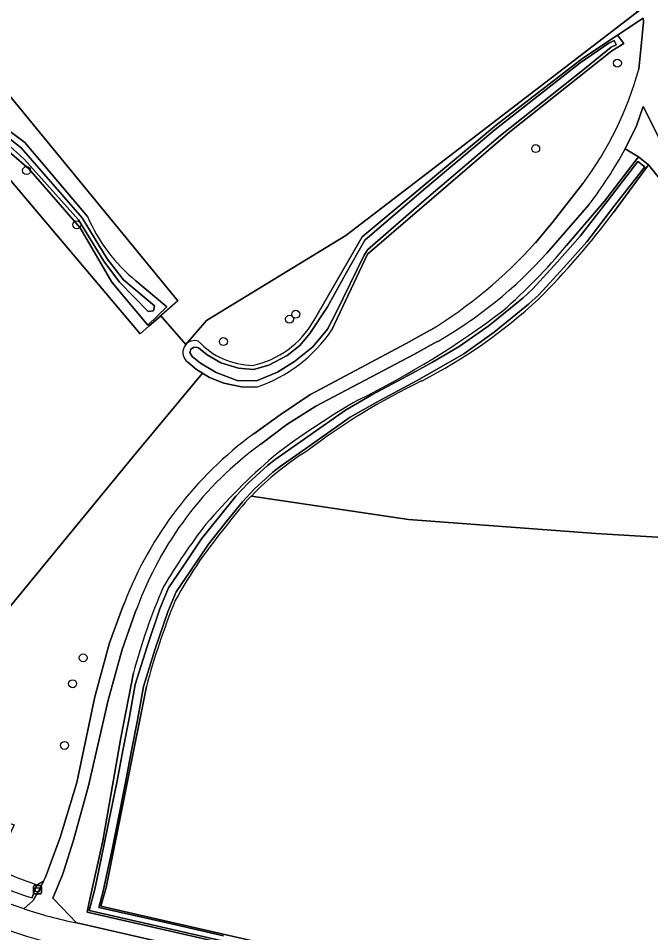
# Model space of a CAD drawing. Extents: x 159626 to 160723, y 388173 to 389416.
# Drawn here: x 160184.5 to 160262.2, y 388849 to 388961.4 of the extents above; entities that cross this region are included whole.
import ezdxf

# ---------------------------------------------------------------- set-up
doc = ezdxf.new("R2010")
doc.units = 0
for name, color, linetype in [('IMGEO_Afvalbak', 7, 'Continuous'), ('IMGEO_Berm_groen', 7, 'Continuous'), ('IMGEO_Boom', 7, 'Continuous'), ('IMGEO_Fietspad_gesloten', 7, 'Continuous'), ('IMGEO_Grasland_agrarisch', 7, 'Continuous'), ('IMGEO_Grasland_overig', 7, 'Continuous'), ('IMGEO_Groenvoorziening', 7, 'Continuous'), ('IMGEO_Hek', 7, 'Continuous'), ('IMGEO_Loofbos', 7, 'Continuous'), ('IMGEO_Oever', 7, 'Continuous'), ('IMGEO_Voetpad_halfverhard', 7, 'Continuous'), ('IMGEO_Waterloop', 7, 'Continuous')]:
    doc.layers.add(name, color=color, linetype=linetype)

msp = doc.modelspace()

# ---------------------------------------------------------------- linework, layer by layer
at = {"layer": 'IMGEO_Afvalbak'}
for p, q in [((160186.32, 388853.92), (160186.32, 388854.72)), ((160186.32, 388854.72), (160186.32, 388853.92)), ((160186.42, 388854.82), (160187.21, 388854.82)), ((160187.21, 388854.82), (160186.42, 388854.82)), ((160187.31, 388854.72), (160187.31, 388853.92)), ((160187.31, 388853.92), (160187.31, 388854.72)), ((160187.21, 388853.82), (160186.42, 388853.82)), ((160186.42, 388853.82), (160187.21, 388853.82))]:
    msp.add_line(p, q, dxfattribs=at)
msp.add_lwpolyline([(160186.47, 388854.53), (160187.17, 388854.53), (160187.02, 388854.06), (160186.62, 388854.06), (160186.47, 388854.53)], dxfattribs=at)
for centre, start, end in [((160186.42, 388854.72), 90, 180), ((160186.42, 388854.72), 90, 180), ((160187.21, 388854.72), 0, 90), ((160187.21, 388854.72), 360, 90), ((160186.42, 388853.92), 180, 270), ((160186.42, 388853.92), 180, 270), ((160187.21, 388853.92), 270, 0), ((160187.21, 388853.92), 270, 0)]:
    msp.add_arc(centre, 0.1, start, end, dxfattribs=at)
at = {"layer": 'IMGEO_Berm_groen'}
for points in [[(160251.85, 388933.43), (160256.49, 388938.89), (160260.67, 388944.33), (160259.06, 388945.3)], [(160254.6, 388938.45), (160249.43, 388932.52)], [(160235.95, 388921.63), (160233.09, 388920.06), (160221.03, 388913.7), (160217.47, 388911.47), (160214.26, 388909.04)], [(160199.04, 388888.85), (160198.86, 388888.5), (160197.21, 388883.81), (160195.5, 388877.6), (160193.07, 388867.05), (160191.25, 388860.4), (160190.07, 388856.62), (160189.88, 388856.15), (160188.72, 388853.26), (160189.9, 388852.04), (160191.6, 388850.22), (160191.81, 388850.18), (160192.01, 388850.14), (160220.08, 388843.74), (160278.34, 388830.47), (160347.45, 388814.72), (160378.43, 388807.74), (160388.69, 388805.46), (160396.07, 388803.82), (160402.55, 388802.36), (160408.92, 388800.97), (160424.43, 388797.64), (160432.68, 388795.91)], [(160366.68, 388813.1), (160365.72, 388814.15), (160364.32, 388814.36), (160356.79, 388815.46), (160355.1, 388815.56), (160354.9, 388814.6), (160278.68, 388831.99), (160192.91, 388851.56), (160193.17, 388852.77), (160194.83, 388860.33), (160197.05, 388872.95), (160198.62, 388880.95)], [(160185.14, 388851.97), (160186.28, 388852.97), (160187.15, 388854.49), (160187.56, 388855.34), (160186.74, 388854.92), (160186.26, 388853.58), (160186.16, 388853.31)]]:
    msp.add_lwpolyline(points, dxfattribs=at)
for centre, radius, start, end in [((160211.85, 388971.23), 53.86, 322.5175, 331.2221), ((160194.5, 388981.6), 74.89, 311.3797, 319.9709), ((160208.56, 388969.31), 54.99, 299.8691, 318.004), ((160177.88, 389012.89), 109.66, 296.1969, 307.0866), ((160274.13, 388831.21), 96.05, 119.878, 127.3833), ((160239.66, 388874.04), 43.24, 125.9757, 159.9727), ((160266.25, 388848.84), 77.37, 130.672, 139.3968), ((160270.24, 388851.06), 79.08, 142.5031, 149.2531), ((160267.77, 388862.84), 71.48, 156.3758, 165.3286), ((160200.17, 388899.16), 47.94, 220.4846, 253.0053), ((160202.86, 388904.66), 55.58, 221.8444, 251.4085), ((160202.56, 388904.15), 58.11, 221.7047, 258.7212), ((160209.33, 388907.01), 67.54, 224.1572, 249.1234)]:
    msp.add_arc(centre, radius, start, end, dxfattribs=at)
at = {"layer": 'IMGEO_Boom'}
for centre in [(160258.1, 388955.84), (160248.05, 388945.35), (160185.47, 388942.65), (160191.65, 388935.99), (160218.56, 388924.99), (160217.79, 388924.39), (160209.67, 388921.64), (160192.43, 388882.79), (160191.13, 388879.61), (160190.14, 388872.04)]:
    msp.add_circle(centre, 0.489, dxfattribs=at)
at = {"layer": 'IMGEO_Fietspad_gesloten'}
msp.add_lwpolyline([(160191.2, 388847.16), (160219.36, 388840.74), (160220.08, 388843.74), (160192.01, 388850.14), (160191.81, 388850.18), (160191.6, 388850.22)], dxfattribs=at)
for centre, radius, start, end in [((160202.86, 388904.66), 55.58, 221.8444, 251.4085), ((160202.56, 388904.15), 58.11, 221.7047, 258.7212), ((160202.9, 388904.81), 55.74, 251.4192, 258.3033)]:
    msp.add_arc(centre, radius, start, end, dxfattribs=at)
at = {"layer": 'IMGEO_Grasland_agrarisch'}
for points in [[(160150.33, 389054.9), (160144.63, 389051.29), (160140.77, 389048.88), (160136.43, 389046.55), (160132.09, 389044.01), (160123.64, 389039.06), (160119.36, 389036.58), (160116.89, 389035.17), (160115.63, 389034.47), (160115.74, 389034.29), (160143.88, 389000), (160204.07, 388926.63), (160201.98, 388924.81), (160205.04, 388921.29), (160207.58, 388924.23), (160224.71, 388934.66), (160234.52, 388942.17), (160260.42, 388962.03), (160261.37, 388962.76)], [(160205.04, 388921.29), (160201.98, 388924.81), (160200.5, 388923.52), (160199.43, 388922.59), (160145.31, 388986.63), (160135.08, 389000), (160110.8, 389031.74), (160110.28, 389031.44), (160103.18, 389027.98), (160098.7, 389026.1), (160092.72, 389023.67), (160089.05, 389021.99), (160084.34, 389020.09), (160081.43, 389018.84), (160077.06, 389016.97), (160091.01, 389000), (160135.27, 388946.15)], [(160178.16, 388888.58), (160180.7, 388885.82), (160198.61, 388907.55), (160207.1, 388917.77), (160206.37, 388918.22), (160205.29, 388919.11)]]:
    msp.add_lwpolyline(points, dxfattribs=at)
msp.add_arc((160206.23, 388920.33), 1.54, 140.9266, 232.3926, dxfattribs=at)
at = {"layer": 'IMGEO_Grasland_overig'}
for points in [[(160261.37, 388962.76), (160260.42, 388962.03), (160234.52, 388942.17), (160224.71, 388934.66), (160207.58, 388924.23), (160205.04, 388921.29)], [(160220.74, 388924.14), (160226.74, 388934.52), (160243.24, 388948.28), (160253.84, 388956.47), (160258.11, 388959.27), (160261.28, 388961.35)]]:
    msp.add_lwpolyline(points, dxfattribs=at)
for centre, radius, start, end in [((160210.83, 388929.93), 11.48, 282.277, 329.7102), ((160206.18, 388920.13), 1.63, 75.4086, 134.3298), ((160213.4, 388927.99), 9.27, 222.6592, 269.2014)]:
    msp.add_arc(centre, radius, start, end, dxfattribs=at)
at = {"layer": 'IMGEO_Groenvoorziening'}
msp.add_lwpolyline([(160339.58, 388841.82), (160332.22, 388851.74), (160321.32, 388866.31), (160314.38, 388875.54), (160307.44, 388884.71), (160299.23, 388896.94), (160294.48, 388903.82), (160290.9, 388908.77), (160284.63, 388917.05), (160275.68, 388929.02), (160268.65, 388938.1), (160264.04, 388945), (160261.25, 388950.53), (160260.46, 388948.16), (160259.06, 388945.3), (160260.67, 388944.33), (160261.92, 388943.37), (160291.68, 388906.46), (160297.69, 388896.64), (160302.28, 388889.13), (160324.73, 388858.65), (160331.88, 388848.95)], dxfattribs=at)
at = {"layer": 'IMGEO_Hek'}
for points in [[(160115.44, 389034.78), (160115.74, 389034.29), (160143.88, 389000), (160204.07, 388926.63)], [(160110.48, 389032.16), (160135.08, 389000), (160145.31, 388986.63), (160199.43, 388922.59)], [(160262.61, 388969.44), (160263.1, 388968.79), (160260.42, 388962.03), (160234.52, 388942.17)], [(160207.58, 388924.23), (160224.71, 388934.66), (160234.52, 388942.17)], [(160204.07, 388926.63), (160200.5, 388923.52)], [(160205.04, 388921.29), (160207.58, 388924.23)], [(160200.5, 388923.52), (160199.43, 388922.59)], [(160213.12, 388902.67), (160232.43, 388899.79), (160255.46, 388898.07), (160276.77, 388896.78), (160297.69, 388896.64)]]:
    msp.add_lwpolyline(points, dxfattribs=at)
at = {"layer": 'IMGEO_Loofbos'}
msp.add_lwpolyline([(160115.63, 389034.47), (160110.8, 389031.74), (160135.08, 389000), (160145.31, 388986.63), (160199.43, 388922.59), (160200.5, 388923.52), (160201.98, 388924.81), (160204.07, 388926.63), (160143.88, 389000), (160115.74, 389034.29)], close=True, dxfattribs=at)
for points in [[(160116.31, 389030.87), (160116.43, 389030.7), (160133.16, 389008.29), (160139.14, 389000), (160144.97, 388991.92), (160161.18, 388973.68), (160163.66, 388970.72), (160166.27, 388968.2), (160174.63, 388958.07), (160181.09, 388949.21), (160185.27, 388946.08), (160192.95, 388937.01)], [(160260.71, 388955.11), (160261.17, 388959.61), (160261.3, 388960.91), (160261.28, 388961.35), (160258.11, 388959.27), (160258.9, 388958.26), (160257.41, 388957.36), (160244.87, 388947.39), (160227.38, 388932.39), (160223.01, 388923.1)], [(160198.91, 388929.09), (160202.7, 388925.92), (160200.38, 388923.65), (160195.97, 388928.95), (160192.06, 388935.63), (160185.76, 388942.85), (160179.46, 388948.25)], [(160213.12, 388902.67), (160232.43, 388899.79), (160255.46, 388898.07), (160276.77, 388896.78), (160297.69, 388896.64), (160291.68, 388906.46), (160261.92, 388943.37), (160257.62, 388937.49)], [(160248.01, 388933.76), (160250.19, 388936.38), (160253.83, 388941.04)], [(160213.39, 388910.31), (160216.64, 388912.65), (160220.28, 388915.1), (160232.14, 388921.39), (160235.07, 388923.03)], [(160213.72, 388916.04), (160211.89, 388916.09), (160209.72, 388916.53), (160207.96, 388917.24), (160207.1, 388917.77), (160198.61, 388907.55), (160180.7, 388885.82), (160170.29, 388870.81), (160177.73, 388864.23), (160183.94, 388862.28), (160181.46, 388857.04)], [(160200.2, 388879.28), (160195.24, 388854.56), (160194.61, 388852.29), (160292.59, 388829.87), (160302.28, 388889.13), (160297.69, 388896.64), (160276.77, 388896.78), (160255.46, 388898.07), (160232.43, 388899.79), (160213.12, 388902.67)], [(160187.56, 388855.34), (160187.8, 388855.84), (160189.61, 388860.73), (160191.66, 388867.47), (160193.86, 388878.02), (160195.68, 388884.62), (160197.28, 388888.96), (160197.49, 388889.56)], [(160186.74, 388854.92), (160187.56, 388855.34)]]:
    msp.add_lwpolyline(points, dxfattribs=at)
for centre, radius, start, end in [((160220.93, 388965.85), 41.21, 322.9789, 344.8921), ((160183.34, 388992.7), 92.55, 314.6517, 323.3798), ((160212.28, 388945.36), 21.05, 203.3433, 230.5745), ((160204.91, 388972.52), 57.96, 301.3574, 318.0303), ((160204.63, 388974.04), 64.35, 297.1729, 312.8416), ((160208.1, 388933.08), 17.94, 288.2626, 326.2061), ((160270.39, 388841.45), 83.67, 115.7682, 127.0992), ((160240.92, 388872.76), 46.56, 126.2511, 158.8563), ((160238.54, 388878.24), 35.26, 121.8829, 136.1441), ((160238.73, 388878.07), 35.52, 136.1509, 143.3944), ((160254.5, 388861.84), 57.96, 139.8102, 151.1371), ((160289.45, 388855.25), 92.43, 158.0326, 164.928), ((160203.29, 388903.78), 51.59, 244.9692, 251.2934)]:
    msp.add_arc(centre, radius, start, end, dxfattribs=at)
at = {"layer": 'IMGEO_Oever'}
for points in [[(160192.95, 388937.01), (160185.27, 388946.08), (160181.09, 388949.21), (160174.63, 388958.07), (160166.27, 388968.2), (160163.66, 388970.72), (160161.18, 388973.68), (160144.97, 388991.92)], [(160223.01, 388923.1), (160227.38, 388932.39), (160244.87, 388947.39), (160257.41, 388957.36), (160258.9, 388958.26), (160258.11, 388959.27), (160253.84, 388956.47), (160243.24, 388948.28), (160226.74, 388934.52), (160220.74, 388924.14)], [(160180.36, 388948.91), (160184.82, 388945.46), (160192.31, 388936.85), (160195.37, 388931.82), (160197.38, 388929.22), (160201.2, 388926.03), (160201.06, 388925.41), (160200.42, 388925.35), (160196.89, 388928.93), (160194.96, 388931.51), (160191.84, 388936.59), (160185.21, 388944), (160180.22, 388948.5)], [(160179.46, 388948.25), (160185.76, 388942.85), (160192.06, 388935.63), (160195.97, 388928.95), (160200.38, 388923.65), (160202.7, 388925.92), (160198.91, 388929.09)], [(160257.62, 388937.49), (160261.92, 388943.37), (160260.67, 388944.33), (160256.49, 388938.89), (160251.85, 388933.43)], [(160354.8, 388814.85), (160193.16, 388851.74), (160193.87, 388854.38), (160194.16, 388855.71), (160194.99, 388859.68), (160195.56, 388862.51), (160196.58, 388867.48), (160197.36, 388871.61), (160198.07, 388875.33), (160198.84, 388879.53), (160200.3, 388884.2), (160201.87, 388888.81), (160202.93, 388891.39), (160204.67, 388893.95), (160206.99, 388897.39), (160209.19, 388900.16), (160211.21, 388902.65), (160212.72, 388904.25), (160215.07, 388906.4), (160216.05, 388907.14), (160219.2, 388909.36), (160224.67, 388913.23), (160227.92, 388915.09), (160232.9, 388917.74), (160235.35, 388919.12), (160238.66, 388921.03), (160242.32, 388923.62), (160246.5, 388927.03), (160247.71, 388928.13), (160250.74, 388931.42), (160253.53, 388934.58), (160256.96, 388939.02), (160260.62, 388943.75), (160261.45, 388943.11), (160257.79, 388938.38), (160254.34, 388933.91), (160251.52, 388930.72), (160248.45, 388927.39), (160247.18, 388926.23), (160242.96, 388922.79), (160239.23, 388920.15), (160235.86, 388918.21), (160233.4, 388916.83), (160228.43, 388914.17), (160225.24, 388912.34), (160219.8, 388908.5), (160216.66, 388906.29), (160215.74, 388905.59), (160213.46, 388903.51), (160212, 388901.96), (160210.01, 388899.51), (160207.84, 388896.77), (160205.54, 388893.36), (160203.86, 388890.89), (160202.85, 388888.44), (160201.3, 388883.88), (160199.86, 388879.28), (160199.1, 388875.14), (160198.39, 388871.41), (160197.6, 388867.28), (160196.59, 388862.3), (160196.02, 388859.47), (160195.18, 388855.49), (160194.89, 388854.13), (160194.34, 388852.11), (160196.73, 388851.57), (160202.77, 388850.23), (160209.69, 388848.66)], [(160205.29, 388919.11), (160206.37, 388918.22), (160207.1, 388917.77), (160207.96, 388917.24), (160209.72, 388916.53), (160211.89, 388916.09), (160213.72, 388916.04)], [(160198.62, 388880.95), (160197.05, 388872.95), (160194.83, 388860.33), (160193.17, 388852.77), (160192.91, 388851.56), (160278.68, 388831.99), (160354.9, 388814.6), (160355.1, 388815.56), (160292.59, 388829.87), (160194.61, 388852.29), (160195.24, 388854.56), (160200.2, 388879.28)]]:
    msp.add_lwpolyline(points, dxfattribs=at)
msp.add_lwpolyline([(160257.7, 388958.62), (160257.95, 388958.1), (160257.34, 388957.81), (160254.06, 388955.16), (160243.73, 388946.97), (160234.64, 388939.23), (160227.44, 388932.96), (160226.96, 388932.26), (160223.51, 388925.21), (160222.48, 388923.18), (160220.68, 388921), (160218.41, 388919.21), (160216.31, 388917.9), (160213.74, 388916.81), (160211.35, 388916.85), (160208.79, 388917.85), (160206.86, 388918.99), (160205.81, 388919.8), (160205.56, 388920.3), (160205.66, 388920.72), (160205.98, 388920.92), (160206.31, 388920.96), (160206.62, 388920.89), (160207.67, 388920.02), (160209.36, 388919.02), (160211.53, 388918.36), (160213.38, 388918.21), (160215.27, 388918.74), (160217.52, 388919.95), (160219.06, 388921.15), (160220.31, 388922.63), (160222.47, 388925.91), (160224.62, 388929.85), (160227.04, 388934.11), (160233.97, 388940.03), (160243.07, 388947.7), (160253.52, 388955.89), (160257.05, 388958.3)], close=True, dxfattribs=at)
for centre, radius, start, end in [((160183.34, 388992.7), 92.55, 314.6517, 323.3798), ((160212.28, 388945.36), 21.05, 203.3433, 230.5745), ((160194.5, 388981.6), 74.89, 311.3797, 319.9709), ((160204.63, 388974.04), 64.35, 297.1729, 312.8416), ((160177.88, 389012.89), 109.66, 296.1969, 307.0866), ((160210.83, 388929.93), 11.48, 282.277, 329.7102), ((160208.1, 388933.08), 17.94, 288.2626, 326.2061), ((160206.18, 388920.13), 1.63, 75.4086, 134.3298), ((160213.4, 388927.99), 9.27, 222.6592, 269.2014), ((160206.23, 388920.33), 1.54, 140.9266, 232.3926), ((160270.39, 388841.45), 83.67, 115.7682, 127.0992), ((160274.13, 388831.21), 96.05, 119.878, 127.3833), ((160238.54, 388878.24), 35.26, 121.8829, 136.1441), ((160266.25, 388848.84), 77.37, 130.672, 139.3968), ((160238.73, 388878.07), 35.52, 136.1509, 143.3944), ((160270.24, 388851.06), 79.08, 142.5031, 149.2531), ((160254.5, 388861.84), 57.96, 139.8102, 151.1371), ((160267.77, 388862.84), 71.48, 156.3758, 165.3286), ((160289.45, 388855.25), 92.43, 158.0326, 164.928), ((160209.33, 388907.01), 67.54, 224.1572, 249.1234)]:
    msp.add_arc(centre, radius, start, end, dxfattribs=at)
at = {"layer": 'IMGEO_Voetpad_halfverhard'}
for points in [[(160261.28, 388961.35), (160261.3, 388960.91), (160261.17, 388959.61), (160260.71, 388955.11)], [(160259.06, 388945.3), (160260.46, 388948.16), (160261.25, 388950.53), (160264.04, 388945), (160268.65, 388938.1), (160275.68, 388929.02), (160284.63, 388917.05), (160290.9, 388908.77), (160294.48, 388903.82), (160299.23, 388896.94), (160307.44, 388884.71), (160314.38, 388875.54), (160321.32, 388866.31), (160332.22, 388851.74), (160339.58, 388841.82)], [(160253.83, 388941.04), (160250.19, 388936.38), (160248.01, 388933.76)], [(160249.43, 388932.52), (160254.6, 388938.45)], [(160235.07, 388923.03), (160232.14, 388921.39), (160220.28, 388915.1), (160216.64, 388912.65), (160213.39, 388910.31)], [(160214.26, 388909.04), (160217.47, 388911.47), (160221.03, 388913.7), (160233.09, 388920.06), (160235.95, 388921.63)], [(160197.49, 388889.56), (160197.28, 388888.96), (160195.68, 388884.62), (160193.86, 388878.02), (160191.66, 388867.47), (160189.61, 388860.73), (160187.8, 388855.84), (160187.56, 388855.34), (160187.15, 388854.49), (160186.28, 388852.97), (160185.14, 388851.97)], [(160191.6, 388850.22), (160189.9, 388852.04), (160188.72, 388853.26), (160189.88, 388856.15), (160190.07, 388856.62), (160191.25, 388860.4), (160193.07, 388867.05), (160195.5, 388877.6), (160197.21, 388883.81), (160198.86, 388888.5), (160199.04, 388888.85)]]:
    msp.add_lwpolyline(points, dxfattribs=at)
for centre, radius, start, end in [((160220.93, 388965.85), 41.21, 322.9789, 344.8921), ((160211.85, 388971.23), 53.86, 322.5175, 331.2221), ((160204.91, 388972.52), 57.96, 301.3574, 318.0303), ((160208.56, 388969.31), 54.99, 299.8691, 318.004), ((160240.92, 388872.76), 46.56, 126.2511, 158.8563), ((160239.66, 388874.04), 43.24, 125.9757, 159.9727), ((160202.9, 388904.81), 55.74, 251.4192, 258.3033)]:
    msp.add_arc(centre, radius, start, end, dxfattribs=at)
at = {"layer": 'IMGEO_Waterloop'}
msp.add_lwpolyline([(160257.7, 388958.62), (160257.05, 388958.3), (160253.52, 388955.89), (160243.07, 388947.7), (160233.97, 388940.03), (160227.04, 388934.11), (160224.62, 388929.85), (160222.47, 388925.91), (160220.31, 388922.63), (160219.06, 388921.15), (160217.52, 388919.95), (160215.27, 388918.74), (160213.38, 388918.21), (160211.53, 388918.36), (160209.36, 388919.02), (160207.67, 388920.02), (160206.62, 388920.89), (160206.31, 388920.96), (160205.98, 388920.92), (160205.66, 388920.72), (160205.56, 388920.3), (160205.81, 388919.8), (160206.86, 388918.99), (160208.79, 388917.85), (160211.35, 388916.85), (160213.74, 388916.81), (160216.31, 388917.9), (160218.41, 388919.21), (160220.68, 388921), (160222.48, 388923.18), (160223.51, 388925.21), (160226.96, 388932.26), (160227.44, 388932.96), (160234.64, 388939.23), (160243.73, 388946.97), (160254.06, 388955.16), (160257.34, 388957.81), (160257.95, 388958.1)], close=True, dxfattribs=at)
for points in [[(160180.22, 388948.5), (160185.21, 388944), (160191.84, 388936.59), (160194.96, 388931.51), (160196.89, 388928.93), (160200.42, 388925.35), (160201.06, 388925.41), (160201.2, 388926.03), (160197.38, 388929.22), (160195.37, 388931.82), (160192.31, 388936.85), (160184.82, 388945.46), (160180.36, 388948.91)], [(160261.45, 388943.11), (160260.62, 388943.75), (160256.96, 388939.02), (160253.53, 388934.58), (160250.74, 388931.42), (160247.71, 388928.13), (160246.5, 388927.03), (160242.32, 388923.62), (160238.66, 388921.03), (160235.35, 388919.12), (160232.9, 388917.74), (160227.92, 388915.09), (160224.67, 388913.23), (160219.2, 388909.36), (160216.05, 388907.14), (160215.07, 388906.4), (160212.72, 388904.25), (160211.21, 388902.65), (160209.19, 388900.16), (160206.99, 388897.39), (160204.67, 388893.95), (160202.93, 388891.39), (160201.87, 388888.81), (160200.3, 388884.2), (160198.84, 388879.53), (160198.07, 388875.33), (160197.36, 388871.61), (160196.58, 388867.48), (160195.56, 388862.51), (160194.99, 388859.68), (160194.16, 388855.71), (160193.87, 388854.38), (160193.16, 388851.74), (160354.8, 388814.85)], [(160209.69, 388848.66), (160202.77, 388850.23), (160196.73, 388851.57), (160194.34, 388852.11), (160194.89, 388854.13), (160195.18, 388855.49), (160196.02, 388859.47), (160196.59, 388862.3), (160197.6, 388867.28), (160198.39, 388871.41), (160199.1, 388875.14), (160199.86, 388879.28), (160201.3, 388883.88), (160202.85, 388888.44), (160203.86, 388890.89), (160205.54, 388893.36), (160207.84, 388896.77), (160210.01, 388899.51), (160212, 388901.96), (160213.46, 388903.51), (160215.74, 388905.59), (160216.66, 388906.29), (160219.8, 388908.5), (160225.24, 388912.34), (160228.43, 388914.17), (160233.4, 388916.83), (160235.86, 388918.21), (160239.23, 388920.15), (160242.96, 388922.79), (160247.18, 388926.23), (160248.45, 388927.39), (160251.52, 388930.72), (160254.34, 388933.91), (160257.79, 388938.38), (160261.45, 388943.11)], [(160186.16, 388853.31), (160186.26, 388853.58), (160186.74, 388854.92)]]:
    msp.add_lwpolyline(points, dxfattribs=at)
for centre, radius, start, end in [((160200.17, 388899.16), 47.94, 220.4846, 253.0053), ((160203.29, 388903.78), 51.59, 244.9692, 251.2934)]:
    msp.add_arc(centre, radius, start, end, dxfattribs=at)

doc.saveas('drawing.dxf')
